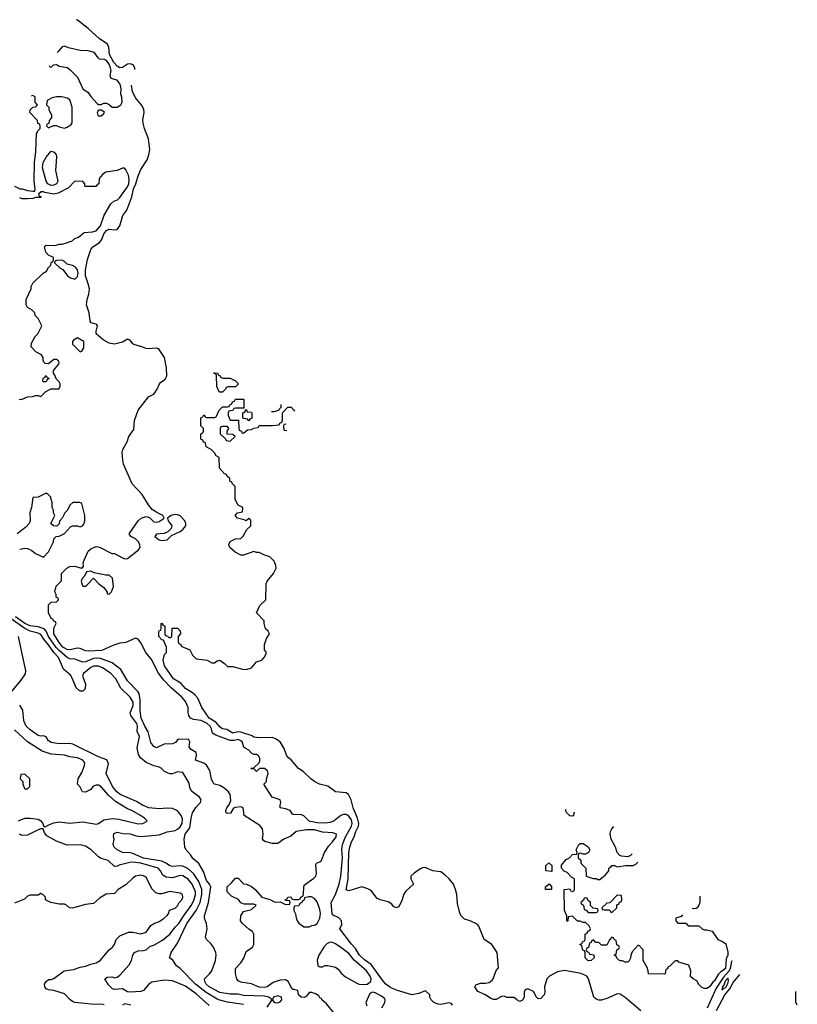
# Model space of a CAD drawing. Header units: inches. Extents: x 1793389 to 1900389, y 320802 to 470796.
# Tile 748 of 752: x 1862030 to 1867938, y 463317 to 470796. Entities that reach past the tile are written whole.
import ezdxf

# ---------------------------------------------------------------- set-up
doc = ezdxf.new("R2010")
doc.units = ezdxf.units.IN
doc.header["$MEASUREMENT"] = 0
doc.layers.add('B8466', color=7, linetype='Continuous')
doc.layers.add('B8467', color=7, linetype='Continuous')

msp = doc.modelspace()

# ---------------------------------------------------------------- linework, layer by layer
at = {"layer": 'B8466', "color": 2}
for points, elevation in [([(1861990, 469532), (1862032, 469512), (1862048, 469512), (1862090, 469498), (1862130, 469492), (1862146, 469494), (1862148, 469512), (1862139.3, 469570), (1862141.6, 469710), (1862153.2, 469793.2), (1862158, 469930), (1862170, 469954), (1862186, 469970), (1862186, 469990), (1862182.7, 470000)], 266), ([(1862237.3, 470000), (1862234, 469990), (1862250, 469974), (1862288, 469992), (1862310, 469992), (1862330, 469982), (1862370, 469972), (1862390, 469978), (1862420.4, 469999.6), (1862420.7, 470000)], 266), ([(1865317.2, 463310), (1865310, 463322), (1865290, 463329), (1865230, 463316), (1865210, 463318), (1865175.3, 463330), (1865155.3, 463350), (1865146, 463370), (1865146, 463390), (1865116.4, 463416.4), (1865110, 463418), (1865061.4, 463398.6), (1865010, 463389.5), (1864901.1, 463421.1), (1864850, 463442), (1864812.3, 463470), (1864794, 463490), (1864700.1, 463620.1), (1864650, 463655.6), (1864611.8, 463690), (1864580.5, 463740.5), (1864550, 463773.2), (1864461.2, 463890), (1864476.6, 463923.4), (1864476.2, 463950), (1864454.7, 463974.7), (1864412.7, 463992.7), (1864404.5, 464004.5), (1864397, 464090), (1864430, 464150.8), (1864456, 464230), (1864470, 464291.3), (1864483.1, 464430), (1864476.3, 464490), (1864481.3, 464530), (1864506, 464590), (1864549.8, 464670), (1864555.1, 464690), (1864550, 464718), (1864530, 464745.6), (1864510, 464757.6), (1864490, 464758.4), (1864468.7, 464751.3), (1864418.8, 464710), (1864390, 464698.4), (1864348.1, 464691.9), (1864290, 464694), (1864228.2, 464708.2), (1864190, 464749), (1864170, 464755.3), (1864110, 464758), (1864102, 464762), (1864086, 464790), (1864050, 464802), (1864010, 464808), (1864008.9, 464828.9), (1864014, 464850), (1864008.7, 464870), (1863948.7, 464890), (1863886, 464990), (1863906, 465010), (1863906, 465030), (1863919, 465070), (1863914, 465090), (1863890, 465108), (1863852.7, 465107.3), (1863830, 465086), (1863810, 465106), (1863790, 465106), (1863786, 465110), (1863810, 465112), (1863848.9, 465151.1), (1863854, 465166), (1863853.6, 465186.4), (1863844.7, 465204.7), (1863830, 465214), (1863810, 465214), (1863790, 465224), (1863770, 465246), (1863742, 465262), (1863734, 465270), (1863721.2, 465310), (1863710, 465319.3), (1863690, 465329.3), (1863658.7, 465321.3), (1863630, 465321.3), (1863520.1, 465360.1), (1863495.1, 465375.1), (1863487.6, 465410), (1863477.4, 465430), (1863455.1, 465450), (1863410, 465471.6), (1863350, 465480.9), (1863328.7, 465490), (1863314, 465510), (1863309, 465530), (1863309, 465571), (1863290, 465617.2), (1863262, 465650), (1863180.3, 465720.3), (1863121.4, 465781.4), (1863079, 465839), (1863033.9, 465933.9), (1862988.7, 465988.7), (1862950, 466061.2), (1862929.4, 466089.4), (1862910, 466097.2), (1862835.3, 466064.7), (1862790, 466059.6), (1862737, 466043), (1862654.7, 466005.3), (1862550, 465998.4), (1862530, 466000.9), (1862490, 466019.3), (1862470, 466022.7), (1862411.8, 466008.2), (1862390, 466012), (1862358, 466030), (1862330, 466066), (1862289.7, 466130), (1862290, 466174), (1862306, 466210), (1862302, 466222), (1862286, 466230), (1862282, 466242), (1862270, 466246), (1862248, 466290), (1862248, 466350), (1862268.4, 466371.6), (1862310, 466374), (1862326, 466390), (1862322, 466402), (1862306, 466410), (1862306, 466430), (1862298, 466450), (1862308.4, 466491.6), (1862347.3, 466532.7), (1862348, 466590), (1862388.7, 466630), (1862410, 466642), (1862450, 466645.5), (1862490, 466631.3), (1862508, 466632), (1862514.6, 466645.4), (1862513.2, 466670), (1862519.3, 466690), (1862550, 466758.8), (1862570, 466777.1), (1862610, 466794), (1862636, 466790), (1862730, 466742), (1862750, 466742), (1862810, 466706.8), (1862830, 466700.7), (1862850, 466704), (1862932.7, 466770), (1862946.6, 466790), (1862943.7, 466810), (1862931.1, 466831.1), (1862910, 466852.7), (1862875.3, 466870), (1862862, 466890), (1862929.4, 466990), (1862954, 467010), (1862990, 467022), (1863015.5, 467015.5), (1863050, 466980.7), (1863070, 466979.1), (1863090, 466984), (1863128, 467010), (1863118, 467030), (1863071.6, 467051.6), (1863036.2, 467076.2), (1863009.7, 467109.7), (1862959.6, 467190), (1862884.7, 467270), (1862819.4, 467419.4), (1862812.8, 467450), (1862809.7, 467510), (1862813.3, 467530), (1862847.8, 467590), (1862858.7, 467630), (1862896.2, 467683.8), (1862903, 467750), (1862929.6, 467830.4), (1863009.3, 467930), (1863050, 467950.6), (1863075.6, 467990), (1863092, 468030), (1863099.6, 468040.4), (1863134.6, 468065.4), (1863147.3, 468090), (1863144.5, 468150), (1863129.6, 468230), (1863090, 468289.2), (1863077.4, 468297.4), (1863060.7, 468300.7), (1863010, 468294.3), (1862990, 468296.9), (1862950, 468314.3), (1862905.2, 468325.2), (1862890, 468334.5), (1862870, 468362), (1862850, 468369.5), (1862810, 468347), (1862750, 468331.6), (1862710, 468338.7), (1862664.9, 468364.9), (1862612, 468410), (1862611.8, 468430), (1862620.9, 468470), (1862616.6, 468476.6), (1862610, 468482.7), (1862573.4, 468493.4), (1862564.6, 468504.6), (1862556.9, 468570), (1862538.7, 468630), (1862541.6, 468670), (1862556.2, 468710), (1862559.7, 468750), (1862551.3, 468790), (1862529.8, 468849.8), (1862530, 468894), (1862545.1, 468974.9), (1862569.6, 469050), (1862586.6, 469070), (1862635.8, 469104.2), (1862653.3, 469126.7), (1862669.8, 469170), (1862690, 469194.3), (1862710, 469205.7), (1862750, 469199.5), (1862770, 469203.1), (1862790.8, 469229.2), (1862812.8, 469307.2), (1862845.1, 469350), (1862883, 469450), (1862895.4, 469510), (1862913.6, 469550), (1862929.8, 469610.2), (1862950, 469657.3), (1862998, 469730), (1863012.3, 469770), (1863019.3, 469810), (1863009.4, 469890), (1862977, 469970), (1862969.5, 470000)], 262), ([(1862026, 467910), (1862050, 467912), (1862088.4, 467931.6), (1862127.3, 467932.7), (1862150, 467942), (1862170, 467942), (1862190, 467934), (1862226, 467970), (1862267.3, 467992.7), (1862327.3, 467992.7), (1862338, 468010), (1862338, 468030), (1862330, 468046), (1862307.3, 468067.3), (1862296.4, 468096.4), (1862286, 468110), (1862288, 468130), (1862324.1, 468175.9), (1862329.3, 468190), (1862323.7, 468203.7), (1862310, 468215.1), (1862290, 468215.1), (1862250, 468182), (1862224.7, 468184.7), (1862214.6, 468194.6), (1862209, 468209), (1862209, 468230), (1862195.3, 468250), (1862152.9, 468272.9), (1862118, 468310), (1862120.4, 468339.6), (1862148, 468390), (1862168, 468410), (1862198, 468470), (1862170, 468526), (1862148.4, 468548.4), (1862146, 468570), (1862126, 468590), (1862088.9, 468608.9), (1862078, 468630), (1862078, 468670), (1862118, 468750), (1862118, 468770), (1862130, 468794), (1862208.9, 468871.1), (1862234.6, 468885.4), (1862250, 468914), (1862266, 468930), (1862268.4, 468951.6), (1862282, 468958), (1862286, 468970), (1862286, 468990), (1862250, 469008), (1862229.1, 469029.1), (1862218, 469070), (1862230, 469082), (1862300.4, 469079.6), (1862330, 469091.3), (1862350, 469091.3), (1862396.4, 469103.6), (1862410, 469112), (1862427.3, 469112.7), (1862450, 469134), (1862476.4, 469143.6), (1862520.4, 469179.6), (1862583.6, 469183.6), (1862610, 469191.3), (1862644, 469230), (1862672.7, 469310), (1862722, 469398), (1862744.1, 469415.9), (1862771.9, 469428.1), (1862790, 469446), (1862850, 469526.8), (1862858.7, 469550), (1862862, 469582), (1862855.5, 469615.5), (1862836.4, 469656.4), (1862827.3, 469667.3), (1862810, 469668), (1862770.9, 469649.1), (1862683.6, 469636.4), (1862659.6, 469620.4), (1862634, 469590), (1862632, 469550), (1862618, 469542), (1862608, 469528), (1862530, 469528), (1862526, 469530), (1862526, 469550), (1862510, 469566), (1862450, 469568), (1862402, 469518), (1862323.1, 469476.9), (1862290, 469471.5), (1862222, 469482), (1862210, 469488), (1862192.7, 469487.3), (1862174, 469470), (1862178, 469458), (1862194, 469450), (1862190, 469446), (1862150, 469446), (1862130, 469438), (1862090, 469435.3), (1862050, 469435.3), (1862030, 469442)], 266), ([(1866750, 463266), (1866630, 463369.4), (1866592.6, 463392.6), (1866570, 463395.8), (1866497.6, 463362.4), (1866450.5, 463349.5), (1866430, 463349.5), (1866410, 463356), (1866392.1, 463372.1), (1866352.7, 463510), (1866339, 463530), (1866295.3, 463550), (1866170, 463574.7), (1866116.2, 463563.8), (1866056, 463530), (1866036, 463510), (1866018, 463450), (1866018.8, 463410), (1866014, 463390), (1865990, 463361.2), (1865970, 463359), (1865963.2, 463363.2), (1865955.3, 463370), (1865934.6, 463414.6), (1865890, 463435.3), (1865870, 463426), (1865862, 463410), (1865862, 463370), (1865850, 463348), (1865830, 463338), (1865806, 463350), (1865787.3, 463367.3), (1865731.6, 463368.4), (1865710, 463378), (1865690, 463375.3), (1865650, 463353.2), (1865630, 463353.2), (1865610, 463361.2), (1865570, 463389.2), (1865510, 463415.3), (1865488, 463450), (1865496.4, 463463.6), (1865530, 463478), (1865570, 463478), (1865596.4, 463483.6), (1865620.4, 463499.6), (1865628, 463510), (1865650, 463574), (1865667.3, 463592.7), (1865658, 463710), (1865618, 463770), (1865559, 463810), (1865519, 463910), (1865506.3, 463926.3), (1865451.7, 463951.7), (1865410, 463964.5), (1865385.4, 463985.4), (1865374.5, 464010), (1865356.5, 464083.5), (1865352.3, 464150), (1865341.2, 464190), (1865325.2, 464230), (1865294, 464270), (1865261.2, 464301.2), (1865230, 464322.7), (1865169.5, 464329.5), (1865110, 464357.2), (1865090, 464354), (1865070, 464344), (1865026.4, 464313.6), (1865002, 464290), (1865002, 464270), (1865022, 464230), (1864964.5, 464175.5), (1864947.7, 464152.3), (1864933.7, 464106.3), (1864910, 464058), (1864890, 464048.7), (1864870, 464059), (1864856.2, 464076.2), (1864830, 464096), (1864768, 464110), (1864743.2, 464123.2), (1864700.4, 464180.4), (1864674.6, 464194.6), (1864630, 464208), (1864530, 464178), (1864510, 464186), (1864525.1, 464270), (1864531.5, 464470), (1864538, 464510), (1864549.8, 464550.2), (1864571.2, 464588.8), (1864584.2, 464630), (1864603.6, 464670), (1864606, 464690), (1864597.6, 464730), (1864562.9, 464810), (1864549.5, 464870), (1864529.2, 464910), (1864510, 464923.7), (1864430, 464931.6), (1864370, 464974.5), (1864309, 464990), (1864269.7, 465009.7), (1864242.7, 465030), (1864184.2, 465084.2), (1864148.3, 465108.3), (1864093.1, 465173.1), (1864073.2, 465190), (1864057.2, 465210), (1864040.2, 465260.2), (1864009.3, 465309.3), (1863974.2, 465334.2), (1863950, 465343.7), (1863850, 465340.9), (1863810, 465346.6), (1863795.9, 465355.9), (1863710, 465385.1), (1863690, 465385.4), (1863650, 465375.6), (1863604.2, 465404.2), (1863569.2, 465410), (1863550, 465423.7), (1863519.8, 465459.8), (1863469.6, 465490), (1863413.2, 465570), (1863382.7, 465642.7), (1863363.7, 465663.7), (1863342.7, 465682.7), (1863290, 465715.3), (1863255.5, 465755.5), (1863199, 465790), (1863130, 465888), (1863121.2, 465930), (1863130, 465974), (1863146, 465990), (1863146, 466030), (1863122, 466082), (1863110, 466086), (1863086, 466110), (1863087.3, 466147.3), (1863090, 466154), (1863102, 466158), (1863106, 466170), (1863106, 466210), (1863110, 466212), (1863118, 466198), (1863134, 466190), (1863134, 466130), (1863138, 466118), (1863152.7, 466112.7), (1863162, 466102), (1863178, 466102), (1863186, 466110), (1863187.3, 466172.7), (1863230, 466174), (1863250, 466154), (1863252, 466130), (1863234, 466110), (1863234, 466070), (1863238, 466058), (1863254, 466050), (1863258, 466038), (1863322, 466010), (1863342, 465970), (1863370, 465942), (1863454, 465930), (1863490, 465911.3), (1863510, 465911.3), (1863530, 465924.7), (1863550, 465931), (1863586.4, 465906.4), (1863610, 465882), (1863650, 465882), (1863722, 465862), (1863750, 465861), (1863790, 465871.3), (1863830, 465918), (1863870, 465932), (1863888, 465950), (1863898, 465970), (1863906, 465990), (1863888.9, 466008.9), (1863889, 466050), (1863905.6, 466094.4), (1863928, 466130), (1863918, 466150), (1863898, 466170), (1863888, 466210), (1863888, 466230), (1863828, 466290), (1863854.6, 466345.4), (1863899, 466390), (1863902, 466510), (1863910, 466532), (1863958, 466590), (1863978, 466630), (1863975.3, 466650), (1863963.1, 466683.1), (1863930, 466715.3), (1863886, 466730), (1863850, 466748.7), (1863828.9, 466748.9), (1863810, 466755.3), (1863730.9, 466729.1), (1863709.1, 466729.1), (1863666, 466750), (1863627.3, 466787.3), (1863620.4, 466800.4), (1863618, 466810), (1863630, 466831.3), (1863670, 466852), (1863710, 466854), (1863728.4, 466871.6), (1863756.4, 466923.6), (1863786, 466950), (1863786, 466990), (1863782, 467002), (1863770, 467006), (1863750, 466988), (1863736.4, 466996.4), (1863686, 467010), (1863668, 467030), (1863686, 467050), (1863722, 467058), (1863726, 467090), (1863688.9, 467108.9), (1863668, 467150), (1863666, 467250), (1863646, 467270), (1863642, 467282), (1863626, 467290), (1863626, 467310), (1863607.3, 467327.3), (1863602, 467342), (1863587.3, 467347.3), (1863548.4, 467388.4), (1863546, 467470), (1863523.1, 467483.1), (1863510, 467506), (1863486, 467530), (1863446, 467550), (1863442, 467582), (1863427.3, 467587.3), (1863422, 467602), (1863406, 467610), (1863406, 467650), (1863422, 467658), (1863426, 467670), (1863426, 467690), (1863406, 467710), (1863407.3, 467767.3), (1863410, 467774), (1863422, 467778), (1863430, 467794), (1863438, 467778), (1863450, 467774), (1863510, 467774), (1863522, 467778), (1863546, 467830), (1863570, 467854), (1863610, 467854), (1863622, 467858), (1863626, 467870), (1863642, 467878), (1863647.3, 467892.7), (1863662, 467898), (1863670, 467914), (1863730, 467914), (1863734, 467910), (1863734, 467846), (1863670, 467846), (1863658, 467842), (1863650, 467826), (1863618, 467822), (1863614, 467810), (1863614, 467790), (1863630, 467754), (1863692.7, 467752.7), (1863694, 467690), (1863698, 467678), (1863714, 467670), (1863718, 467658), (1863730, 467654), (1863760.4, 467679.6), (1863790, 467682), (1863810, 467694), (1863842, 467698), (1863850, 467714), (1863950, 467712), (1864002, 467718), (1864006, 467730), (1864022, 467738), (1864026, 467750), (1864026, 467810), (1864068.4, 467851.6), (1864092.7, 467852.7), (1864114, 467830), (1864117, 467821.1)], 258), ([(1864012.9, 467872.1), (1864014, 467850), (1863992.7, 467827.3), (1863963.6, 467816.4), (1863942.2, 467817.4)], 258), ([(1864055.6, 467724.2), (1864038, 467722), (1864034, 467710), (1864038, 467678), (1864059.6, 467675.3)], 258), ([(1862030, 466774.4), (1862070, 466781.6), (1862090, 466779.1), (1862123.4, 466763.4), (1862150, 466741), (1862210, 466714), (1862250, 466754), (1862288, 466830), (1862288.4, 466851.6), (1862306, 466870), (1862330, 466872), (1862370, 466892), (1862416.4, 466943.6), (1862430, 466952), (1862470, 466952), (1862490, 466944.7), (1862506, 466950), (1862516.4, 466963.6), (1862526, 466990), (1862526, 467030), (1862502, 467122), (1862487.3, 467127.3), (1862432.7, 467127.3), (1862411.6, 467108.4), (1862392, 467070), (1862372, 467050), (1862351.6, 467008.4), (1862332.7, 466987.3), (1862330, 466966), (1862311.6, 466948.4), (1862286, 466950), (1862266, 466970), (1862298, 467030), (1862288, 467050), (1862288, 467070), (1862278, 467090), (1862278, 467130), (1862268, 467150), (1862266, 467170), (1862246, 467190), (1862230, 467198), (1862170, 467168), (1862130, 467166), (1862120.5, 467090), (1862107, 467050), (1862108.7, 466990), (1862101.6, 466970), (1862077.8, 466942.2), (1862010, 466889.3)], 266), ([(1863910, 463296), (1863948, 463350), (1863924, 463370), (1863890, 463379.7), (1863730, 463384), (1863690, 463393.3), (1863630, 463394.3), (1863550, 463405.4), (1863468.9, 463448.9), (1863447, 463470), (1863436, 463490), (1863435.3, 463510), (1863472.9, 463547.1), (1863490, 463572), (1863517.2, 463650), (1863522, 463690), (1863519, 463710), (1863502, 463750), (1863480.2, 463780.2), (1863449.1, 463809.1), (1863442, 463830), (1863455.3, 463890), (1863449.4, 463930), (1863435.1, 463970), (1863434.5, 463990), (1863465.6, 464090), (1863481.3, 464210), (1863471.8, 464230), (1863450, 464257.2), (1863425.3, 464325.3), (1863390, 464386.6), (1863344.4, 464424.4), (1863329.2, 464450), (1863292.5, 464492.5), (1863285.2, 464510), (1863279.3, 464570), (1863287, 464610), (1863323.3, 464656.7), (1863331.6, 464730), (1863342, 464770), (1863369.5, 464810.5), (1863404, 464850), (1863408.7, 464870), (1863395.3, 464890), (1863334.6, 464934.6), (1863323.1, 464963.1), (1863317.2, 464997.2), (1863270, 465078), (1863230, 465082), (1863190, 465068), (1863170, 465068), (1863130, 465086), (1863106, 465110), (1863090, 465118), (1863050, 465128.7), (1862990, 465153.2), (1862948.7, 465190), (1862933.2, 465213.2), (1862923.7, 465263.7), (1862940.9, 465350), (1862923.7, 465390), (1862925.1, 465430), (1862919.8, 465450), (1862875.6, 465510), (1862869.2, 465530), (1862893.3, 465586.7), (1862893, 465613), (1862870, 465649.5), (1862798.9, 465718.9), (1862759.3, 465790), (1862723.7, 465830), (1862665.2, 465870), (1862630, 465884.2), (1862590, 465886.3), (1862570, 465876.3), (1862514, 465830), (1862510, 465818), (1862508.2, 465810), (1862530.4, 465750), (1862526.4, 465713.6), (1862510, 465696), (1862490, 465695.1), (1862481, 465701), (1862460.1, 465720.1), (1862432, 465790), (1862415.8, 465815.8), (1862361.6, 465861.6), (1862325.1, 465950), (1862288.5, 465988.5), (1862250, 466047.3), (1862212.8, 466090), (1862190, 466124.5), (1862170, 466135.1), (1862110, 466151.9), (1862070, 466170.7), (1861958.5, 466250)], 270), ([(1864418, 463250), (1864360.4, 463320.4), (1864326, 463350), (1864322, 463362), (1864310, 463366), (1864302, 463382), (1864276.4, 463396.4), (1864250, 463406), (1864230, 463406), (1864210, 463378), (1864191.1, 463368.9), (1864168, 463370), (1864148, 463390), (1864142, 463422), (1864108.4, 463428.4), (1864096.4, 463436.4), (1864069.6, 463489.6), (1864050, 463502), (1864010, 463499.5), (1863956.7, 463483.3), (1863911, 463450), (1863890, 463444.5), (1863850, 463447), (1863792.1, 463472.1), (1863710, 463486), (1863690, 463495.3), (1863679, 463510), (1863669, 463550), (1863669, 463590), (1863709.3, 463630.7), (1863732.3, 463667.7), (1863750, 463718), (1863798, 463750), (1863808, 463770), (1863808, 463850), (1863798, 463870), (1863770, 463888), (1863722, 463930), (1863708.7, 463950), (1863709, 463990), (1863730, 464022), (1863790, 464038), (1863826, 464070), (1863810, 464078), (1863736.4, 464076.4), (1863710, 464088), (1863693.2, 464113.2), (1863638, 464138), (1863606, 464170), (1863606, 464210), (1863640.4, 464239.6), (1863670, 464274), (1863690, 464274), (1863730, 464232), (1863754, 464230), (1863790, 464211.3), (1863818, 464190), (1863870, 464131.3), (1863930, 464112), (1863970, 464092), (1864010, 464094), (1864050, 464074), (1864082, 464078), (1864086, 464090), (1864082, 464102), (1864050, 464106), (1864046, 464110), (1864062, 464118), (1864066, 464130), (1864090, 464134), (1864098, 464118), (1864112.7, 464112.7), (1864147.3, 464112.7), (1864162, 464118), (1864166, 464130), (1864182, 464138), (1864187.3, 464152.7), (1864188, 464210), (1864194.6, 464225.4), (1864265.6, 464274.4), (1864279, 464290), (1864284, 464310), (1864280.4, 464379.6), (1864286, 464390), (1864310, 464398), (1864322, 464410), (1864346.6, 464470), (1864378.7, 464521.3), (1864406, 464550), (1864433.2, 464590), (1864438, 464610), (1864410, 464619.3), (1864330, 464625.1), (1864270, 464642.6), (1864210, 464642.6), (1864130.5, 464629.5), (1864090, 464594), (1864038, 464570), (1863990, 464537.2), (1863950, 464538), (1863893.2, 464553.2), (1863881.2, 464561.2), (1863874.6, 464574.6), (1863879.5, 464610), (1863875.1, 464650), (1863854, 464674), (1863735.3, 464750), (1863728.7, 464810), (1863710, 464818), (1863667.5, 464812.5), (1863654.4, 464805.6), (1863630.7, 464769.3), (1863610, 464765.2), (1863598, 464770), (1863595.3, 464790), (1863604, 464810), (1863623.7, 464836.3), (1863634.2, 464865.8), (1863629.6, 464910), (1863616.2, 464930), (1863580.6, 464960.6), (1863550, 464978.4), (1863509.6, 464989.6), (1863500.1, 465000.1), (1863487.3, 465027.3), (1863473.9, 465093.9), (1863450, 465132.7), (1863428, 465148), (1863366.6, 465170), (1863373, 465210), (1863371.3, 465230), (1863333, 465253), (1863318, 465270), (1863323.7, 465310), (1863313.2, 465330), (1863231, 465329), (1863213.4, 465306.6), (1863190, 465296), (1863128.5, 465291.5), (1863070, 465266), (1863050, 465274), (1863026.2, 465306.2), (1863007.1, 465387.1), (1862979.6, 465430), (1862951.8, 465490), (1862946.3, 465546.3), (1862946.6, 465630), (1862936.9, 465676.9), (1862929.4, 465690), (1862850, 465773.2), (1862799.3, 465859.3), (1862731.5, 465911.5), (1862643.1, 465943.1), (1862610, 465946.9), (1862590, 465944), (1862530, 465918.7), (1862510, 465915.6), (1862450, 465937.6), (1862410, 465941.6), (1862390, 465951.3), (1862330, 466003.1), (1862308.2, 466028.2), (1862248.7, 466110), (1862230, 466152), (1862215.6, 466170), (1862170, 466184.8), (1862110, 466192), (1862068, 466210), (1861999.4, 466259.4)], 266), ([(1861918, 465630), (1862041.2, 465778.8), (1862073, 465827), (1862077.7, 465850), (1862021.2, 466110)], 274), ([(1863730, 463316), (1863610, 463331.8), (1863550, 463347.8), (1863530, 463354.7), (1863446.3, 463406.3), (1863365.6, 463470), (1863250, 463589), (1863222, 463610), (1863192.7, 463652.7), (1863168, 463670), (1863182, 463710), (1863230, 463782), (1863299.7, 463930), (1863370.8, 464029.2), (1863400.4, 464090), (1863413.5, 464150), (1863413.7, 464190), (1863390.7, 464250.7), (1863350, 464309.6), (1863307.2, 464347.2), (1863270, 464365.6), (1863250, 464369.6), (1863190, 464363.7), (1863170, 464369.4), (1863146.5, 464386.5), (1863110, 464403), (1862970, 464425.6), (1862890, 464462), (1862870, 464467), (1862810, 464469.4), (1862770, 464489.4), (1862749, 464510), (1862739, 464530), (1862748, 464570), (1862742, 464590), (1862746.3, 464613.7), (1862770, 464624.7), (1862814, 464614), (1862869.5, 464610.5), (1862915.6, 464595.6), (1862950, 464590.4), (1863090, 464603.7), (1863150, 464625.7), (1863210, 464635.8), (1863230, 464646.4), (1863250, 464666), (1863264.2, 464690), (1863266.2, 464726.2), (1863257.6, 464750), (1863230, 464786.6), (1863190, 464804.5), (1863150, 464807), (1863090, 464800.7), (1863010, 464809.7), (1862962.7, 464830), (1862916.6, 464856.6), (1862792.3, 464910), (1862767.6, 464930), (1862734.5, 464970), (1862686.6, 465070), (1862704, 465144), (1862693.2, 465173.2), (1862630, 465196), (1862432.8, 465292.8), (1862410, 465296.9), (1862330, 465294.5), (1862270, 465306.6), (1862250, 465319), (1862230, 465349), (1862210, 465356), (1862190, 465354), (1862170, 465359), (1862110, 465400.9), (1862079.3, 465430), (1862062.7, 465470), (1862052.7, 465550), (1862030, 465588.7)], 274), ([(1862022, 464710), (1862070, 464731), (1862110, 464731), (1862170, 464722.8), (1862190.6, 464710.6), (1862206, 464690), (1862211.6, 464671.6), (1862224.7, 464664.7), (1862256.2, 464683.8), (1862290, 464696.3), (1862330, 464704), (1862410, 464693.4), (1862510, 464702.8), (1862610, 464684.9), (1862630, 464690.5), (1862670, 464718), (1862732.1, 464727.9), (1862783.4, 464723.4), (1862930, 464686.8), (1862966, 464690), (1862994.6, 464705.4), (1862998, 464710), (1862978, 464730), (1862948.7, 464750), (1862882, 464790), (1862850, 464802.7), (1862758.3, 464858.3), (1862705.1, 464905.1), (1862650, 464969.3), (1862630, 464980.9), (1862610, 464981.2), (1862587.3, 464972.7), (1862570, 464949), (1862530, 464929), (1862506, 464930), (1862488, 464970), (1862468, 464990), (1862474, 465030), (1862503.3, 465076.7), (1862521.2, 465130), (1862524, 465150), (1862508.7, 465170), (1862469.4, 465189.4), (1862410, 465197), (1862369.5, 465209.5), (1862270, 465217.6), (1862200.1, 465240.1), (1862089.7, 465309.7), (1861990, 465402.7)], 278), ([(1866230, 464746), (1866210, 464748), (1866188, 464770), (1866178, 464790), (1866181.9, 464799.7)], 254), ([(1866238.9, 464777.6), (1866242, 464770), (1866234, 464746), (1866230, 464746)], 254), ([(1866650, 464438), (1866603.1, 464443.1), (1866590, 464448), (1866569.1, 464469.1), (1866557.2, 464510), (1866524, 464570), (1866515.3, 464610), (1866518, 464630), (1866528, 464650), (1866544.2, 464666.3)], 254), ([(1863470, 463309), (1863370, 463396.9), (1863290, 463454), (1863190, 463495.6), (1863130, 463499.6), (1863034.4, 463485.6), (1863010, 463469), (1862970, 463420.9), (1862950, 463414), (1862870, 463409.5), (1862850, 463412.7), (1862810, 463433.2), (1862750, 463429), (1862734.6, 463434.6), (1862704.7, 463464.7), (1862678, 463510), (1862696.4, 463523.6), (1862730, 463524.7), (1862750, 463518), (1862770, 463522.8), (1862790, 463538.8), (1862862.6, 463617.4), (1862878.4, 463650), (1862889.3, 463690.7), (1862902, 463710), (1862930, 463724), (1862970, 463724.7), (1862990, 463731.3), (1863022, 463758), (1863050, 463765.5), (1863116.1, 463803.9), (1863170, 463850.6), (1863213.6, 463906.4), (1863238.4, 463930), (1863273.4, 463986.6), (1863333.4, 464066.6), (1863354.3, 464105.7), (1863366.9, 464150), (1863365.4, 464170), (1863339.6, 464230), (1863310, 464267), (1863270, 464293.3), (1863250, 464296.2), (1863190, 464278.7), (1863143.3, 464283.3), (1863116.9, 464296.9), (1863099.5, 464330), (1863082.7, 464350), (1862950, 464388.3), (1862890, 464395.8), (1862866.1, 464393.9), (1862786.2, 464373.8), (1862770, 464365.2), (1862750, 464364), (1862702, 464410), (1862650, 464425.2), (1862630, 464437.2), (1862573.2, 464490), (1862530, 464518), (1862490, 464527), (1862390, 464526.6), (1862310, 464557.2), (1862237, 464597), (1862218.6, 464618.6), (1862208.4, 464648.4), (1862190, 464649), (1862170, 464641.2), (1862090, 464600.9), (1862050, 464599), (1862029, 464610)], 278), ([(1867066.5, 463996.4), (1867056, 463984), (1867014, 463970), (1867014, 463950), (1867030, 463934), (1867090, 463932), (1867110, 463914), (1867190, 463914), (1867214, 463890), (1867230, 463882), (1867250, 463882), (1867290, 463872), (1867334, 463810), (1867370, 463794), (1867396, 463776), (1867410, 463714), (1867410.5, 463690.5), (1867397.1, 463662.9), (1867393.4, 463590), (1867370.7, 463570), (1867356.4, 463563.6), (1867337.5, 463542.5), (1867310, 463495.3), (1867295.2, 463484.8), (1867270, 463448.7), (1867250, 463438), (1867230, 463438), (1867210, 463446), (1867190, 463466), (1867174.6, 463494.6), (1867146, 463510), (1867127.3, 463527.3), (1867128, 463570), (1867112.9, 463612.9), (1867038, 463638), (1867030, 463646), (1867010, 463646), (1866970, 463606), (1866958, 463602), (1866952.7, 463587.3), (1866938, 463582), (1866934, 463550), (1866930, 463546), (1866807.3, 463547.3), (1866806, 463570), (1866796.4, 463596.4), (1866768, 463650), (1866766, 463730), (1866746, 463750), (1866742, 463762), (1866730, 463766), (1866683.6, 463716.4), (1866672, 463690), (1866671.6, 463668.4), (1866656.9, 463643.1), (1866650, 463638), (1866630, 463638), (1866610, 463646), (1866590, 463646), (1866567.3, 463667.3), (1866562, 463682), (1866546, 463690), (1866562, 463698), (1866566, 463730), (1866582, 463738), (1866586, 463750), (1866582, 463762), (1866568, 463768), (1866562, 463802), (1866550, 463806), (1866542, 463822), (1866530, 463826), (1866510, 463806), (1866490, 463766), (1866450, 463766), (1866430, 463786), (1866407.3, 463787.3), (1866390, 463806), (1866378, 463802), (1866372.7, 463787.3), (1866358, 463782), (1866352.7, 463747.3), (1866338, 463742), (1866334, 463730), (1866338, 463718), (1866352.7, 463712.7), (1866358, 463698), (1866392.7, 463692.7), (1866394, 463670), (1866370.9, 463649.1), (1866350, 463648), (1866326, 463670), (1866326, 463710), (1866322, 463722), (1866307.3, 463727.3), (1866302, 463762), (1866286, 463770), (1866302, 463778), (1866307.3, 463792.7), (1866322, 463798), (1866326, 463810), (1866326, 463850), (1866342, 463858), (1866347.3, 463872.7), (1866362, 463878), (1866366, 463890), (1866354.6, 463914.6), (1866330, 463938), (1866310, 463938), (1866287.3, 463947.3), (1866268.4, 463948.4), (1866230, 463986), (1866198, 463982), (1866194, 463950), (1866190, 463946), (1866186, 463950), (1866186, 463990), (1866168, 464030), (1866166, 464190), (1866210, 464194), (1866218, 464178), (1866230, 464174), (1866242, 464178), (1866246, 464190), (1866246, 464270), (1866223.1, 464283.1), (1866190, 464318), (1866167.3, 464327.3), (1866146, 464350), (1866147.3, 464372.7), (1866183.1, 464416.9), (1866206, 464430), (1866230, 464454), (1866262, 464458), (1866266, 464470), (1866258, 464490), (1866278, 464530), (1866290, 464538), (1866310, 464538), (1866350, 464512), (1866362, 464490), (1866351.1, 464468.9), (1866330, 464458), (1866310, 464458)], 254), ([(1866310, 464458), (1866290, 464466), (1866278, 464462), (1866274, 464450), (1866274, 464430), (1866292.7, 464412.7), (1866294, 464390), (1866331.6, 464351.6), (1866334, 464290), (1866387.3, 464272.7), (1866410, 464272), (1866423.6, 464263.6), (1866436.4, 464263.6), (1866480.4, 464299.6), (1866506, 464330), (1866506, 464350), (1866522, 464358), (1866528.4, 464371.6), (1866550, 464372), (1866570, 464362), (1866631.6, 464371.6), (1866690, 464372), (1866710, 464382), (1866725.4, 464397.4)], 254), ([(1866683.4, 464460.3), (1866670, 464448), (1866650, 464438)], 254), ([(1862672.3, 463312.3), (1862650, 463317.2), (1862596.5, 463316.5), (1862450, 463329.3), (1862430, 463337.2), (1862414, 463350), (1862370, 463396), (1862290, 463422), (1862250, 463426.6), (1862230, 463435.3), (1862221.2, 463450), (1862219, 463470), (1862230, 463491.3), (1862250, 463504.7), (1862270, 463504.7), (1862290, 463512), (1862368, 463570), (1862438, 463582), (1862490, 463598.8), (1862530, 463606), (1862570, 463622.8), (1862610, 463631), (1862642, 463650), (1862709.3, 463730.7), (1862735.3, 463750), (1862749.1, 463770.9), (1862762, 463810), (1862790, 463836), (1862856.4, 463863.6), (1862890, 463864.7), (1862950, 463851), (1862990, 463866), (1863025.2, 463914.8), (1863050, 463931.3), (1863090, 463944.7), (1863128, 463970), (1863150, 463992), (1863162, 464010), (1863168.9, 464031.1), (1863210, 464046.8), (1863230, 464066), (1863242, 464090), (1863262, 464110), (1863268.7, 464130), (1863268, 464150), (1863250, 464162), (1863170, 464174), (1863110, 464155.3), (1863090, 464155.3), (1863064, 464164), (1863034.6, 464194.6), (1862990, 464282), (1862970, 464293.2), (1862950, 464297.2), (1862910.9, 464289.1), (1862890, 464275.3), (1862836.8, 464223.2), (1862778, 464190), (1862750, 464158), (1862687.1, 464152.9), (1862636.9, 464123.1), (1862590, 464082), (1862530, 464075.3), (1862430, 464048), (1862408.4, 464048.4), (1862386, 464070), (1862370, 464078), (1862330, 464078), (1862266, 464090), (1862226, 464110), (1862226, 464130), (1862206, 464150), (1862190, 464158), (1862170, 464146), (1862110, 464146), (1862090, 464138), (1862065.4, 464114.6), (1861990, 464084)], 282), ([(1867196.2, 464138.2), (1867196.9, 464136.9), (1867198, 464090), (1867191, 464069), (1867178, 464050), (1867170, 464044), (1867150, 464042), (1867140.5, 464045.3)], 254), ([(1867440.5, 463647), (1867437.7, 463642.3), (1867428.8, 463590), (1867420.9, 463570), (1867376.1, 463523.9), (1867321.3, 463438.7), (1867253.5, 463286.5)], 258), ([(1867324.4, 463270), (1867387.3, 463390), (1867424.8, 463435.2), (1867450, 463482), (1867502.4, 463544.4)], 258), ([(1864782, 463290), (1864803.7, 463330), (1864806.6, 463350), (1864800.7, 463360.7), (1864779.1, 463379.1), (1864730, 463404.5), (1864710, 463409.4), (1864690, 463399), (1864660.5, 463330), (1864666.2, 463306.2)], 266), ([(1867938, 463310), (1867927.3, 463332.7), (1867926.2, 463415.3)], 254), ([(1862875.3, 463310), (1862830, 463320.9), (1862811, 463310)], 282)]:
    msp.add_lwpolyline(points, dxfattribs=dict(at, elevation=elevation))
for points, elevation in [([(1862270, 469537), (1862243.6, 469550), (1862232.3, 469570), (1862203.6, 469670), (1862209.6, 469710), (1862230, 469751.3), (1862270, 469796), (1862290.8, 469790), (1862306, 469770), (1862310, 469754), (1862301, 469650), (1862321, 469570), (1862310, 469549.4), (1862290, 469538)], 262), ([(1862350, 468968), (1862312.7, 468967.3), (1862298, 468962), (1862294, 468950), (1862334, 468910), (1862356.9, 468896.9), (1862392, 468850), (1862415.3, 468835.3), (1862450, 468824.7), (1862470, 468844.7), (1862473.3, 468870), (1862470, 468895.3), (1862454.8, 468914.8), (1862430, 468929), (1862390, 468938), (1862370, 468958)], 266), ([(1862470, 468378), (1862439.6, 468360.4), (1862432, 468350), (1862432, 468330), (1862490, 468274), (1862502, 468278), (1862516.4, 468303.6), (1862518, 468350)], 266), ([(1863670, 468006), (1863612.7, 468007.3), (1863598, 468002), (1863594, 467990), (1863570, 467966), (1863550, 467966), (1863546, 467970), (1863528.4, 468008.4), (1863526, 468090), (1863522, 468102), (1863506, 468110), (1863510, 468114), (1863534, 468110), (1863538, 468098), (1863554, 468090), (1863558, 468078), (1863572.7, 468072.7), (1863630, 468072), (1863670, 468052), (1863692, 468030)], 258), ([(1862210, 468046), (1862206, 468050), (1862207.3, 468072.7), (1862222, 468078), (1862230, 468092), (1862238, 468078), (1862254, 468070), (1862238, 468062), (1862230, 468046)], 266), ([(1863770, 467748), (1863762, 467762), (1863730, 467766), (1863726, 467770), (1863726, 467810), (1863742, 467818), (1863746, 467834), (1863752.7, 467832.7), (1863758, 467818), (1863790, 467814), (1863794, 467810), (1863794, 467770), (1863778, 467762)], 258), ([(1863610, 467706), (1863570, 467706), (1863558, 467702), (1863554, 467690), (1863554, 467650), (1863592.7, 467612.7), (1863598, 467598), (1863630, 467594), (1863666, 467630), (1863650, 467646), (1863607.3, 467647.3), (1863606, 467670), (1863618, 467690)], 258), ([(1863210, 467038), (1863182, 467030), (1863152, 467010), (1863158, 466990), (1863186, 466950), (1863181, 466930), (1863154.4, 466905.6), (1863127.7, 466892.3), (1863070, 466888), (1863058, 466870), (1863090, 466844), (1863110, 466838.8), (1863150, 466846), (1863183.2, 466876.8), (1863250, 466907.7), (1863270, 466922), (1863292.7, 466950), (1863292.7, 466970), (1863285.2, 466990), (1863250, 467026), (1863230, 467035.1)], 262), ([(1862570, 466608), (1862538, 466602), (1862522, 466570), (1862504.7, 466550), (1862498, 466530), (1862503.6, 466503.6), (1862510, 466494), (1862530, 466492), (1862540.4, 466499.6), (1862590, 466554), (1862632, 466510), (1862670, 466482), (1862694, 466446), (1862694, 466434), (1862710, 466432), (1862728, 466450), (1862742, 466490), (1862734.6, 466554.6), (1862710, 466575.3), (1862683.6, 466576.4), (1862595.3, 466595.3)], 262), ([(1862070, 465066), (1862038, 465062), (1862034, 465030), (1862054, 465010), (1862054, 464990), (1862063.6, 464963.6), (1862070, 464954), (1862090, 464954), (1862106, 464970), (1862106, 465030)], 282), ([(1866070, 464326), (1866028, 464330), (1866028, 464370), (1866050, 464392), (1866074, 464370), (1866074, 464326)], 254), ([(1866030, 464188), (1866026, 464190), (1866026, 464210), (1866051.6, 464231.6), (1866071.6, 464211.6), (1866070, 464188)], 254), ([(1864226, 464134), (1864194, 464126), (1864190, 464106), (1864178, 464102), (1864174, 464090), (1864158, 464082), (1864150, 464066), (1864118, 464062), (1864114, 464050), (1864114, 464030), (1864124.7, 464004.7), (1864130, 463974), (1864138, 463950), (1864150, 463932), (1864190, 463906), (1864230, 463906), (1864250, 463916), (1864270, 463918), (1864290, 463931.3), (1864309.3, 463970.7), (1864314.2, 464005.8), (1864310, 464038), (1864290, 464094), (1864270, 464121.2), (1864246.4, 464133.6)], 266), ([(1866570, 464146), (1866512.7, 464087.3), (1866490, 464086), (1866454, 464050), (1866458, 464038), (1866470, 464034), (1866510, 464034), (1866518, 464018), (1866530, 464014), (1866566, 464050), (1866567.3, 464072.7), (1866582, 464078), (1866587.3, 464092.7), (1866602, 464098), (1866606, 464110), (1866602, 464142)], 254), ([(1866330, 464126), (1866318, 464122), (1866312.7, 464107.3), (1866294, 464090), (1866298, 464078), (1866314, 464070), (1866318, 464038), (1866332.7, 464032.7), (1866350, 464014), (1866410, 464014), (1866422, 464018), (1866426, 464030), (1866422, 464042), (1866387.3, 464047.3), (1866367.3, 464067.3), (1866366, 464090), (1866347.3, 464107.3), (1866342, 464122)], 254), ([(1864390, 463789.2), (1864364.1, 463775.9), (1864340.7, 463750), (1864302.8, 463690), (1864291.3, 463651.3), (1864294, 463610), (1864310, 463602), (1864330, 463602), (1864348.9, 463611.1), (1864370, 463611.3), (1864430, 463598), (1864450, 463584.7), (1864473.7, 463553.7), (1864506, 463526), (1864596.1, 463476.1), (1864610, 463470.5), (1864650, 463467.3), (1864670, 463470.8), (1864697.2, 463490), (1864699.3, 463510), (1864694, 463530), (1864663.7, 463570), (1864571.8, 463651.8), (1864530, 463701.6), (1864470, 463748.7), (1864430, 463775.3), (1864405.6, 463785.6)], 266), ([(1867410, 463514.3), (1867390, 463493.6), (1867378.7, 463461.3), (1867368.5, 463448.5), (1867364, 463430), (1867370, 463426), (1867380.1, 463439.9), (1867390, 463442), (1867396.9, 463450), (1867410, 463474.8), (1867414.8, 463494.8), (1867413.2, 463513.2)], 262), ([(1863990, 463380.7), (1863958, 463370), (1863951, 463350), (1863958.8, 463338.8), (1863970.7, 463330.7), (1863990, 463328), (1864010, 463336.3), (1864022, 463350), (1864018, 463370)], 270)]:
    msp.add_lwpolyline(points, close=True, dxfattribs=dict(at, elevation=elevation))
at = {"layer": 'B8467', "color": 2}
for points, elevation in [([(1862904.3, 470417.4), (1862905.1, 470430), (1862892.7, 470452.7), (1862870, 470459.6), (1862850, 470456.9), (1862810, 470431.5), (1862790, 470429.7), (1862770, 470443), (1862745.3, 470470), (1862711.6, 470530), (1862706.9, 470590), (1862693.4, 470613.4), (1862637.2, 470650), (1862550, 470729.3), (1862470, 470793.2), (1862461.9, 470795.5)], 262), ([(1862255.1, 470446.8), (1862258, 470438), (1862270, 470434), (1862287.3, 470452.7), (1862310, 470454), (1862330, 470442), (1862390, 470431.3), (1862410, 470418), (1862470, 470358), (1862510.7, 470270.7), (1862550, 470242), (1862570, 470211.3), (1862618.8, 470158.8), (1862630, 470151), (1862650, 470151), (1862670, 470162), (1862690, 470161), (1862712, 470150), (1862731.6, 470131.6), (1862770, 470131.3), (1862790, 470144.7), (1862798, 470150), (1862808, 470170), (1862807.3, 470207.3), (1862798, 470230), (1862802, 470270), (1862794.6, 470305.4), (1862770, 470335.3), (1862726, 470350), (1862718, 470370), (1862724, 470410), (1862720.7, 470430), (1862710, 470457), (1862690, 470484.7), (1862670, 470495.1), (1862652.5, 470492.5), (1862636.5, 470496.5), (1862625.2, 470505.2), (1862601.2, 470541.2), (1862589.3, 470549.3), (1862550, 470559), (1862490, 470561.2), (1862401.2, 470581.2), (1862370, 470594)], 266), ([(1862370, 470594), (1862354, 470590), (1862324.7, 470555.3), (1862314, 470547.2)], 266), ([(1862969.5, 470000), (1862967, 470010), (1862965.4, 470034.6), (1862974.5, 470090), (1862973.3, 470113.3), (1862960.1, 470140.1), (1862910, 470201.2), (1862886.6, 470250), (1862880.7, 470299.4)], 262), ([(1862182.7, 470000), (1862182, 470002), (1862167.3, 470007.3), (1862166, 470030), (1862108, 470090), (1862108.9, 470111.1), (1862130, 470132), (1862150, 470134), (1862166, 470150), (1862148.4, 470168.4), (1862148, 470210), (1862130, 470219), (1862116.4, 470215.8)], 266), ([(1862420.7, 470000), (1862428.4, 470011.6), (1862429, 470130), (1862410, 470188), (1862390, 470199), (1862350, 470209), (1862310, 470209.2), (1862278, 470202), (1862238, 470182), (1862234, 470150), (1862252, 470130), (1862252.7, 470112.7), (1862271.1, 470071.1), (1862272, 470050), (1862254, 470030), (1862252.7, 470007.3), (1862238, 470002), (1862237.3, 470000)], 266)]:
    msp.add_lwpolyline(points, dxfattribs=dict(at, elevation=elevation))
at = {"layer": 'B8467', "color": 2, "elevation": 266}
msp.add_lwpolyline([(1862650, 470108.7), (1862630, 470108), (1862618, 470090), (1862624.7, 470070), (1862630, 470064.7), (1862650, 470064.7), (1862670, 470082), (1862674, 470094)], close=True, dxfattribs=at)

doc.saveas('drawing.dxf')
